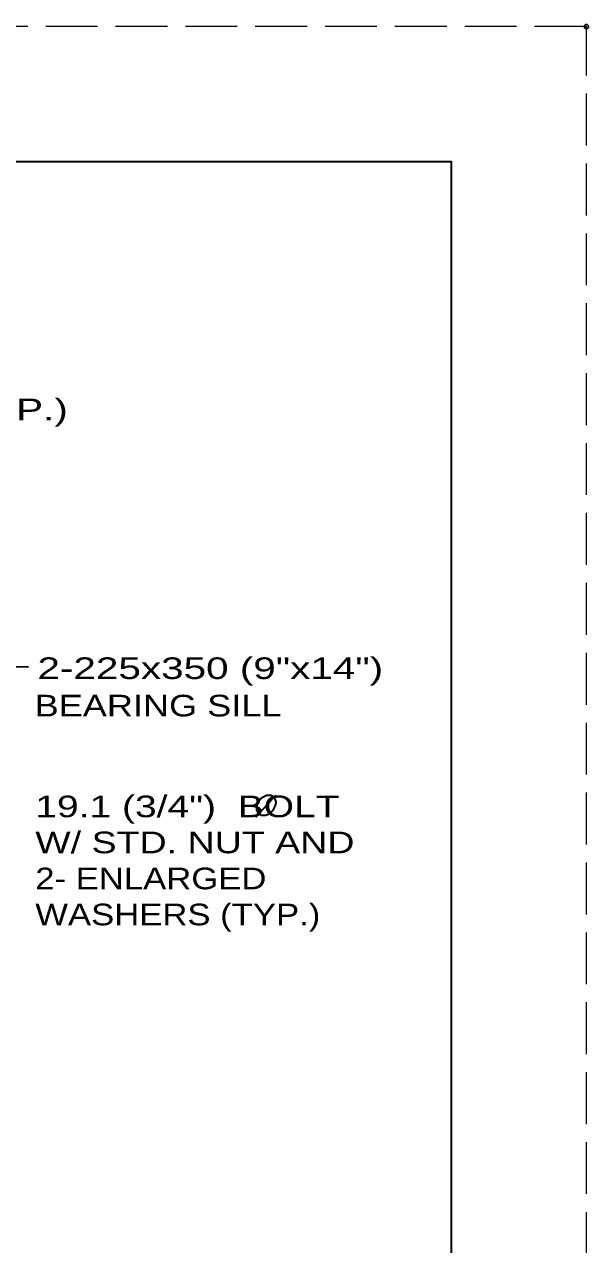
# Model space of a CAD drawing. Extents: x -6.4 to 73.1, y -66 to 0.
# Drawn here: x 64.88 to 68.01, y -6.76 to 0.01 of the extents above; entities that cross this region are included whole.
import ezdxf

# ---------------------------------------------------------------- set-up
doc = ezdxf.new("R2010")
doc.units = 0
doc.header["$LTSCALE"] = 0.048
doc.header["$PDMODE"] = 32
doc.header["$PDSIZE"] = 0.024
doc.linetypes.add('LONG_DASHED', pattern=[7.5, 6, -1.5])
for name, color, linetype, lineweight in [('1', 7, 'Continuous', 13), ('4', 7, 'Continuous', 25), ('5', 7, 'Continuous', 25), ('63', 7, 'LONG_DASHED', 13)]:
    doc.layers.add(name, color=color, linetype=linetype, lineweight=lineweight)
doc.layers.add('62', color=7, linetype='Continuous')

msp = doc.modelspace()

# ---------------------------------------------------------------- linework, layer by layer
at = {"layer": '1', "lineweight": 35}
msp.add_lwpolyline([(35.75, -21.25), (67.25, -21.25), (67.25, -0.75), (35.75, -0.75)], close=True, dxfattribs=at)
at = {"layer": '4'}
msp.add_line((64.73475, -3.55442), (64.9015, -3.55442), dxfattribs=at)
at = {"layer": '5', "lineweight": 35}
msp.add_line((66.16342, -4.3885), (66.27542, -4.26592), dxfattribs=at)
msp.add_spline([(66.26375, -4.278), (66.255, -4.27117), (66.24625, -4.26875), (66.23525, -4.26775), (66.229, -4.26775), (66.21825, -4.27025), (66.20842, -4.27475), (66.2015, -4.27867), (66.18825, -4.28925), (66.17792, -4.30275), (66.17167, -4.31542), (66.168, -4.327), (66.16692, -4.33775), (66.168, -4.347), (66.1725, -4.36017), (66.17725, -4.367), (66.18692, -4.37425), (66.20142, -4.37775), (66.21792, -4.37725), (66.23875, -4.36775), (66.254, -4.35467), (66.2655, -4.33875), (66.273, -4.32217), (66.2755, -4.30375), (66.27225, -4.29192), (66.26425, -4.278)], degree=3, dxfattribs=at)
at = {"layer": '62'}
msp.add_point((68, 0), dxfattribs=at)
at = {"layer": '63'}
msp.add_lwpolyline([(34, -22), (68, -22), (68, 0), (34, 0)], close=True, dxfattribs=at)

# ---------------------------------------------------------------- texts
at = {"layer": '4', "width": 1.4}
msp.add_text('12.7 (1/2")  BOLT W/ STD. NUT & WASHERS (TYP.)', height=0.12, dxfattribs=at).set_placement((59.809, -2.18533))
at = {"layer": '5'}
for s, width, p in [('2-225x350 (9"x14")', 1.4, (64.95033, -3.62158)), ('BEARING SILL', 1.25, (64.93458, -3.82908)), ('19.1 (3/4")  BOLT', 1.35, (64.93817, -4.38858)), ('W/ STD. NUT AND', 1.3, (64.93817, -4.58858)), ('2- ENLARGED', 1.2, (64.93817, -4.78858)), ('WASHERS (TYP.)', 1.2, (64.93817, -4.98858))]:
    msp.add_text(s, height=0.12, dxfattribs=dict(at, width=width)).set_placement(p)

doc.saveas('drawing.dxf')
